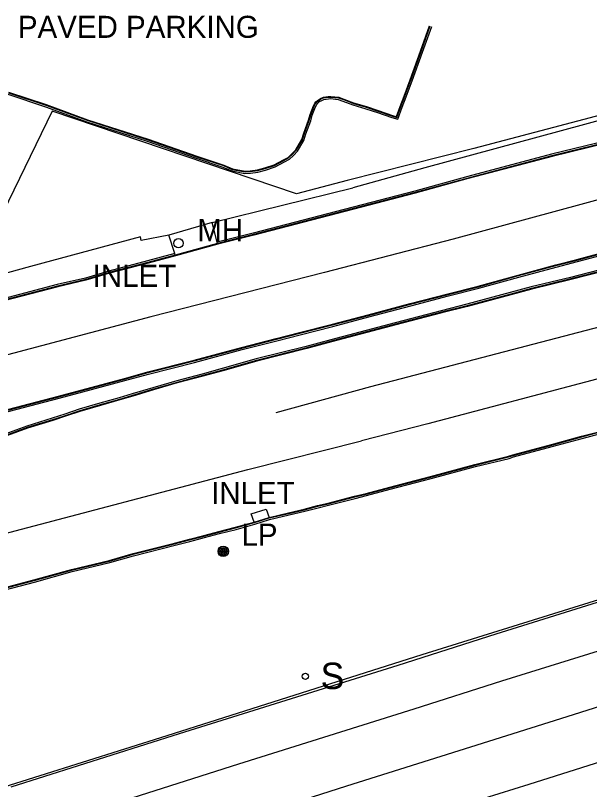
# Model space of a CAD drawing. Extents: x 368532 to 392481, y 10654822 to 10676899.
# Drawn here: x 391547 to 391677.1, y 10659287.4 to 10659462.9 of the extents above; entities that cross this region are included whole.
import ezdxf

# ---------------------------------------------------------------- set-up
doc = ezdxf.new("R2010")
doc.units = 0
for name, color, linetype in [('p_drainage inlet', 7, 'Continuous'), ('p_dtm sidewalk', 7, 'Continuous'), ('p_road - paved curb', 7, 'Continuous'), ('p_road general road feature', 7, 'Continuous'), ('p_road guard rails', 7, 'Continuous'), ('p_road paint stripe', 7, 'Continuous'), ('p_structure fence', 7, 'Continuous'), ('p_structure sign', 7, 'Continuous'), ('p_utility general pole', 7, 'Continuous'), ('p_utility_manhole', 7, 'Continuous')]:
    doc.layers.add(name, color=color, linetype=linetype)

msp = doc.modelspace()

# ---------------------------------------------------------------- linework, layer by layer
at = {"layer": 'p_drainage inlet'}
for p, q in [((391591.54, 10659416), (391581.77, 10659413.11)), ((391592.7, 10659411.56), (391591.54, 10659416)), ((391583.09, 10659408.92), (391581.77, 10659413.11)), ((391592.78, 10659411.22), (391583.18, 10659408.58)), ((391592.78, 10659411.22), (391592.7, 10659411.56)), ((391592.82, 10659411.07), (391592.78, 10659411.22)), ((391583.18, 10659408.58), (391583.09, 10659408.92)), ((391583.22, 10659408.44), (391583.18, 10659408.58)), ((391600.43, 10659349.9), (391603.8, 10659351)), ((391601.09, 10659348.05), (391600.43, 10659349.9)), ((391603.8, 10659351), (391604.47, 10659349.11))]:
    msp.add_line(p, q, dxfattribs=at)
at = {"layer": 'p_dtm sidewalk'}
for p, q in [((391683.84, 10659440.36), (391639.74, 10659428.35)), ((391639.74, 10659428.35), (391623.44, 10659423.88)), ((391591.54, 10659416), (391623.44, 10659423.88)), ((391575.32, 10659412.76), (391550.4, 10659406.04)), ((391575.47, 10659411.87), (391575.32, 10659412.76)), ((391581.77, 10659413.11), (391575.47, 10659411.87)), ((391550.4, 10659406.04), (391522.48, 10659398.5))]:
    msp.add_line(p, q, dxfattribs=at)
at = {"layer": 'p_road - paved curb'}
for p, q in [((391682.23, 10659434.82), (391668.51, 10659431.47)), ((391682.31, 10659434.49), (391668.59, 10659431.14)), ((391682.35, 10659434.34), (391668.63, 10659430.99)), ((391668.51, 10659431.47), (391649.49, 10659426.42)), ((391668.59, 10659431.14), (391649.58, 10659426.08)), ((391668.63, 10659430.99), (391649.62, 10659425.94)), ((391649.49, 10659426.42), (391637.49, 10659423.11)), ((391649.58, 10659426.08), (391637.58, 10659422.77)), ((391649.62, 10659425.94), (391637.62, 10659422.63)), ((391637.49, 10659423.11), (391621.51, 10659418.95)), ((391637.58, 10659422.77), (391621.6, 10659418.62)), ((391637.62, 10659422.63), (391621.64, 10659418.47)), ((391621.51, 10659418.95), (391600.88, 10659413.56)), ((391621.6, 10659418.62), (391600.96, 10659413.23)), ((391621.64, 10659418.47), (391601, 10659413.08)), ((391600.88, 10659413.56), (391592.7, 10659411.56)), ((391600.96, 10659413.23), (391592.78, 10659411.22)), ((391601, 10659413.08), (391592.82, 10659411.07)), ((391592.82, 10659411.07), (391583.22, 10659408.44)), ((391674.27, 10659407.61), (391682.56, 10659409.82)), ((391674.31, 10659407.46), (391682.6, 10659409.68)), ((391674.4, 10659407.13), (391682.69, 10659409.34)), ((391583.09, 10659408.92), (391576.92, 10659407.28)), ((391583.18, 10659408.58), (391577.01, 10659406.95)), ((391583.22, 10659408.44), (391577.05, 10659406.8)), ((391669.44, 10659406.36), (391674.27, 10659407.61)), ((391669.48, 10659406.21), (391674.31, 10659407.46)), ((391576.92, 10659407.28), (391568.15, 10659404.98)), ((391577.01, 10659406.95), (391568.25, 10659404.64)), ((391577.05, 10659406.8), (391568.29, 10659404.5)), ((391660.96, 10659404.07), (391669.44, 10659406.36)), ((391661, 10659403.93), (391669.48, 10659406.21)), ((391661.09, 10659403.59), (391669.57, 10659405.88)), ((391669.57, 10659405.88), (391674.4, 10659407.13)), ((391684.22, 10659406.5), (391672.8, 10659403.52)), ((391684.31, 10659406.17), (391672.88, 10659403.18)), ((391684.35, 10659406.02), (391672.92, 10659403.03)), ((391568.15, 10659404.98), (391562.83, 10659403.38)), ((391568.25, 10659404.64), (391562.92, 10659403.05)), ((391568.29, 10659404.5), (391562.96, 10659402.9)), ((391651.9, 10659401.57), (391660.96, 10659404.07)), ((391651.94, 10659401.43), (391661, 10659403.93)), ((391562.83, 10659403.38), (391556.42, 10659401.89)), ((391562.92, 10659403.05), (391556.5, 10659401.55)), ((391562.96, 10659402.9), (391556.54, 10659401.4)), ((391652.03, 10659401.09), (391661.09, 10659403.59)), ((391672.8, 10659403.52), (391663.88, 10659401.38)), ((391672.88, 10659403.18), (391663.96, 10659401.05)), ((391672.92, 10659403.03), (391664, 10659400.9)), ((391556.42, 10659401.89), (391544.22, 10659398.69)), ((391556.5, 10659401.55), (391544.31, 10659398.36)), ((391556.54, 10659401.4), (391544.35, 10659398.21)), ((391645.02, 10659399.81), (391651.9, 10659401.57)), ((391645.06, 10659399.66), (391651.94, 10659401.43)), ((391645.14, 10659399.33), (391652.03, 10659401.09)), ((391663.88, 10659401.38), (391659.15, 10659400.09)), ((391663.96, 10659401.05), (391659.24, 10659399.75)), ((391664, 10659400.9), (391659.28, 10659399.61)), ((391636.49, 10659397.59), (391645.02, 10659399.81)), ((391636.53, 10659397.44), (391645.06, 10659399.66)), ((391636.62, 10659397.11), (391645.14, 10659399.33)), ((391659.15, 10659400.09), (391649.29, 10659397.45)), ((391659.24, 10659399.75), (391649.38, 10659397.12)), ((391659.28, 10659399.61), (391649.42, 10659396.97)), ((391626.93, 10659395.07), (391636.49, 10659397.59)), ((391626.97, 10659394.92), (391636.53, 10659397.44)), ((391627.06, 10659394.59), (391636.62, 10659397.11)), ((391649.29, 10659397.45), (391643.5, 10659395.95)), ((391649.38, 10659397.12), (391643.59, 10659395.62)), ((391649.42, 10659396.97), (391643.63, 10659395.47)), ((391618.81, 10659392.91), (391626.93, 10659395.07)), ((391643.5, 10659395.95), (391633.07, 10659393.26)), ((391643.59, 10659395.62), (391633.16, 10659392.93)), ((391643.63, 10659395.47), (391633.2, 10659392.78)), ((391618.85, 10659392.76), (391626.97, 10659394.92)), ((391618.94, 10659392.43), (391627.06, 10659394.59)), ((391611.4, 10659391.01), (391618.81, 10659392.91)), ((391611.44, 10659390.86), (391618.85, 10659392.76)), ((391611.52, 10659390.53), (391618.94, 10659392.43)), ((391633.07, 10659393.26), (391618.48, 10659389.4)), ((391633.16, 10659392.93), (391618.57, 10659389.06)), ((391633.2, 10659392.78), (391618.61, 10659388.92)), ((391606.09, 10659389.65), (391611.4, 10659391.01)), ((391606.13, 10659389.5), (391611.44, 10659390.86)), ((391606.21, 10659389.17), (391611.52, 10659390.53)), ((391598.24, 10659387.65), (391606.09, 10659389.65)), ((391598.28, 10659387.5), (391606.13, 10659389.5)), ((391598.36, 10659387.17), (391606.21, 10659389.17)), ((391618.48, 10659389.4), (391612.9, 10659387.9)), ((391618.57, 10659389.06), (391612.99, 10659387.57)), ((391618.61, 10659388.92), (391613.03, 10659387.42)), ((391587.47, 10659384.75), (391598.24, 10659387.65)), ((391587.51, 10659384.6), (391598.28, 10659387.5)), ((391587.59, 10659384.27), (391598.36, 10659387.17)), ((391612.9, 10659387.9), (391601.54, 10659385.05)), ((391612.99, 10659387.57), (391601.63, 10659384.71)), ((391613.03, 10659387.42), (391601.67, 10659384.57)), ((391576.99, 10659382.08), (391587.47, 10659384.75)), ((391577.03, 10659381.93), (391587.51, 10659384.6)), ((391601.54, 10659385.05), (391593.85, 10659382.85)), ((391601.63, 10659384.71), (391593.94, 10659382.51)), ((391601.67, 10659384.57), (391593.98, 10659382.37)), ((391577.12, 10659381.6), (391587.59, 10659384.27)), ((391593.85, 10659382.85), (391589.33, 10659381.59)), ((391571.66, 10659380.62), (391576.99, 10659382.08)), ((391571.7, 10659380.48), (391577.03, 10659381.93)), ((391571.79, 10659380.14), (391577.12, 10659381.6)), ((391589.33, 10659381.59), (391583.52, 10659380.07)), ((391589.42, 10659381.26), (391583.61, 10659379.73)), ((391589.46, 10659381.11), (391583.65, 10659379.59)), ((391593.94, 10659382.51), (391589.42, 10659381.26)), ((391593.98, 10659382.37), (391589.46, 10659381.11)), ((391562.13, 10659378.05), (391571.66, 10659380.62)), ((391562.17, 10659377.91), (391571.7, 10659380.48)), ((391562.26, 10659377.57), (391571.79, 10659380.14)), ((391583.52, 10659380.07), (391578.14, 10659378.49)), ((391583.61, 10659379.73), (391578.24, 10659378.15)), ((391583.65, 10659379.59), (391578.28, 10659378.01)), ((391556.73, 10659376.59), (391562.13, 10659378.05)), ((391556.77, 10659376.45), (391562.17, 10659377.91)), ((391556.86, 10659376.11), (391562.26, 10659377.57)), ((391578.14, 10659378.49), (391573.42, 10659377.09)), ((391578.24, 10659378.15), (391573.52, 10659376.75)), ((391578.28, 10659378.01), (391573.56, 10659376.61)), ((391543.74, 10659373.21), (391556.73, 10659376.59)), ((391543.78, 10659373.06), (391556.77, 10659376.45)), ((391543.87, 10659372.73), (391556.86, 10659376.11)), ((391570.48, 10659376.21), (391566.09, 10659374.99)), ((391570.58, 10659375.87), (391566.19, 10659374.65)), ((391573.42, 10659377.09), (391570.48, 10659376.21)), ((391573.52, 10659376.75), (391570.58, 10659375.87)), ((391573.56, 10659376.61), (391570.62, 10659375.73)), ((391566.09, 10659374.99), (391561.43, 10659373.63)), ((391566.19, 10659374.65), (391561.53, 10659373.29)), ((391566.23, 10659374.51), (391561.58, 10659373.15)), ((391570.62, 10659375.73), (391566.23, 10659374.51)), ((391558.13, 10659372.5), (391555.27, 10659371.57)), ((391561.43, 10659373.63), (391558.13, 10659372.5)), ((391561.53, 10659373.29), (391558.24, 10659372.17)), ((391561.58, 10659373.15), (391558.29, 10659372.03)), ((391555.27, 10659371.57), (391549.53, 10659369.81)), ((391555.37, 10659371.23), (391549.64, 10659369.48)), ((391555.42, 10659371.09), (391549.69, 10659369.34)), ((391558.24, 10659372.17), (391555.37, 10659371.23)), ((391558.29, 10659372.03), (391555.42, 10659371.09)), ((391549.53, 10659369.81), (391540.71, 10659366.55)), ((391549.64, 10659369.48), (391540.83, 10659366.22)), ((391549.69, 10659369.34), (391540.88, 10659366.08)), ((391668.5, 10659365.64), (391675.32, 10659367.5)), ((391668.54, 10659365.5), (391675.36, 10659367.36)), ((391668.63, 10659365.16), (391675.45, 10659367.02)), ((391675.32, 10659367.5), (391679.22, 10659368.54)), ((391675.36, 10659367.36), (391679.26, 10659368.4)), ((391675.45, 10659367.02), (391679.35, 10659368.06)), ((391659.75, 10659363.3), (391668.5, 10659365.64)), ((391659.79, 10659363.16), (391668.54, 10659365.5)), ((391659.89, 10659362.82), (391668.63, 10659365.16)), ((391651.14, 10659361.1), (391658.74, 10659362.97)), ((391651.18, 10659360.95), (391658.78, 10659362.83)), ((391651.26, 10659360.62), (391658.88, 10659362.49)), ((391658.74, 10659362.97), (391659.75, 10659363.3)), ((391658.78, 10659362.83), (391659.79, 10659363.16)), ((391658.88, 10659362.49), (391659.89, 10659362.82)), ((391641.1, 10659358.4), (391651.14, 10659361.1)), ((391641.14, 10659358.25), (391651.18, 10659360.95)), ((391641.23, 10659357.92), (391651.26, 10659360.62)), ((391637.61, 10659357.5), (391641.1, 10659358.4)), ((391637.65, 10659357.35), (391641.14, 10659358.25)), ((391631.82, 10659355.96), (391637.61, 10659357.5)), ((391631.86, 10659355.81), (391637.65, 10659357.35)), ((391631.95, 10659355.48), (391637.74, 10659357.02)), ((391637.74, 10659357.02), (391641.23, 10659357.92)), ((391626.45, 10659354.55), (391631.82, 10659355.96)), ((391626.49, 10659354.4), (391631.86, 10659355.81)), ((391626.57, 10659354.07), (391631.95, 10659355.48)), ((391617.84, 10659352.34), (391623.86, 10659353.9)), ((391617.88, 10659352.19), (391623.9, 10659353.75)), ((391617.96, 10659351.85), (391623.98, 10659353.42)), ((391623.86, 10659353.9), (391626.45, 10659354.55)), ((391623.9, 10659353.75), (391626.49, 10659354.4)), ((391623.98, 10659353.42), (391626.57, 10659354.07)), ((391612.42, 10659351), (391615.48, 10659351.77)), ((391612.46, 10659350.85), (391615.52, 10659351.62)), ((391612.54, 10659350.51), (391615.6, 10659351.28)), ((391615.48, 10659351.77), (391617.84, 10659352.34)), ((391615.52, 10659351.62), (391617.88, 10659352.19)), ((391615.6, 10659351.28), (391617.96, 10659351.85)), ((391604.47, 10659349.11), (391608.89, 10659350.17)), ((391604.51, 10659348.97), (391608.92, 10659350.02)), ((391604.6, 10659348.63), (391609.01, 10659349.68)), ((391608.89, 10659350.17), (391612.42, 10659351)), ((391608.92, 10659350.02), (391612.46, 10659350.85)), ((391609.01, 10659349.68), (391612.54, 10659350.51)), ((391596.84, 10659346.87), (391601.09, 10659348.05)), ((391596.88, 10659346.73), (391601.13, 10659347.91)), ((391601.09, 10659348.05), (391604.47, 10659349.11)), ((391601.13, 10659347.91), (391604.51, 10659348.97)), ((391601.23, 10659347.57), (391604.6, 10659348.63)), ((391589.69, 10659345.02), (391593.1, 10659345.92)), ((391593.1, 10659345.92), (391596.84, 10659346.87)), ((391593.14, 10659345.77), (391596.88, 10659346.73)), ((391593.23, 10659345.44), (391596.97, 10659346.39)), ((391596.97, 10659346.39), (391601.23, 10659347.57)), ((391586.4, 10659344.14), (391589.69, 10659345.02)), ((391586.44, 10659343.99), (391589.73, 10659344.87)), ((391586.52, 10659343.66), (391589.82, 10659344.54)), ((391589.73, 10659344.87), (391593.14, 10659345.77)), ((391589.82, 10659344.54), (391593.23, 10659345.44)), ((391573.63, 10659340.88), (391583.02, 10659343.28)), ((391573.67, 10659340.74), (391583.06, 10659343.13)), ((391573.76, 10659340.4), (391583.14, 10659342.8)), ((391583.02, 10659343.28), (391586.4, 10659344.14)), ((391583.06, 10659343.13), (391586.44, 10659343.99)), ((391583.14, 10659342.8), (391586.52, 10659343.66)), ((391568.24, 10659339.34), (391573.63, 10659340.88)), ((391568.28, 10659339.19), (391573.67, 10659340.74)), ((391559.66, 10659337.28), (391568.24, 10659339.34)), ((391559.7, 10659337.13), (391568.28, 10659339.19)), ((391568.37, 10659338.86), (391573.76, 10659340.4)), ((391551.17, 10659334.92), (391559.66, 10659337.28)), ((391551.21, 10659334.78), (391559.7, 10659337.13)), ((391559.79, 10659336.8), (391568.37, 10659338.86)), ((391551.3, 10659334.44), (391559.79, 10659336.8)), ((391541.52, 10659332.41), (391551.17, 10659334.92)), ((391541.56, 10659332.26), (391551.21, 10659334.78)), ((391541.65, 10659331.93), (391551.3, 10659334.44)), ((391693.91, 10659334.59), (391655.86, 10659322.58)), ((391655.86, 10659322.58), (391633.63, 10659315.52)), ((391633.63, 10659315.52), (391584.06, 10659300)), ((391584.06, 10659300), (391545.89, 10659287.93))]:
    msp.add_line(p, q, dxfattribs=at)
at = {"layer": 'p_road general road feature'}
for p, q in [((391638.78, 10659454.83), (391640.86, 10659460.63)), ((391638.92, 10659454.78), (391641, 10659460.58)), ((391639.25, 10659454.66), (391641.33, 10659460.46)), ((391636.44, 10659448.32), (391638.78, 10659454.83)), ((391636.58, 10659448.27), (391638.92, 10659454.78)), ((391636.91, 10659448.15), (391639.25, 10659454.66)), ((391635.1, 10659444.67), (391636.44, 10659448.32)), ((391635.24, 10659444.62), (391636.58, 10659448.27)), ((391635.57, 10659444.49), (391636.91, 10659448.15)), ((391545.27, 10659445.1), (391553.75, 10659442.26)), ((391545.38, 10659445.43), (391553.87, 10659442.59)), ((391545.43, 10659445.57), (391553.92, 10659442.73)), ((391616.16, 10659444.13), (391616.77, 10659444.38)), ((391616.23, 10659444), (391616.81, 10659444.23)), ((391616.77, 10659444.38), (391617.85, 10659444.55)), ((391616.81, 10659444.23), (391617.87, 10659444.4)), ((391617.85, 10659444.55), (391618.43, 10659444.6)), ((391617.87, 10659444.4), (391618.43, 10659444.45)), ((391618.43, 10659444.6), (391620.26, 10659444.38)), ((391618.43, 10659444.45), (391620.23, 10659444.23)), ((391620.23, 10659444.23), (391621.33, 10659443.85)), ((391620.26, 10659444.38), (391621.38, 10659443.99)), ((391634.16, 10659442.33), (391635.1, 10659444.67)), ((391634.3, 10659442.28), (391635.24, 10659444.62)), ((391634.63, 10659442.15), (391635.57, 10659444.49)), ((391553.87, 10659442.59), (391563.23, 10659439.17)), ((391553.92, 10659442.73), (391563.28, 10659439.31)), ((391614.53, 10659442.44), (391614.87, 10659443.05)), ((391614.67, 10659442.38), (391615, 10659442.97)), ((391614.87, 10659443.05), (391615.08, 10659443.35)), ((391614.98, 10659442.23), (391615.29, 10659442.78)), ((391615, 10659442.97), (391615.19, 10659443.25)), ((391615.08, 10659443.35), (391615.64, 10659443.81)), ((391615.19, 10659443.25), (391615.73, 10659443.69)), ((391615.29, 10659442.78), (391615.45, 10659443.01)), ((391615.45, 10659443.01), (391615.93, 10659443.4)), ((391615.64, 10659443.81), (391616.16, 10659444.13)), ((391615.73, 10659443.69), (391616.23, 10659444)), ((391615.93, 10659443.4), (391616.39, 10659443.68)), ((391616.39, 10659443.68), (391616.91, 10659443.9)), ((391616.91, 10659443.9), (391617.91, 10659444.05)), ((391617.91, 10659444.05), (391618.42, 10659444.1)), ((391618.42, 10659444.1), (391620.15, 10659443.89)), ((391620.15, 10659443.89), (391621.21, 10659443.52)), ((391621.21, 10659443.52), (391623.46, 10659442.68)), ((391621.33, 10659443.85), (391623.57, 10659443.01)), ((391621.38, 10659443.99), (391623.62, 10659443.15)), ((391623.46, 10659442.68), (391626.4, 10659441.79)), ((391623.57, 10659443.01), (391626.5, 10659442.13)), ((391623.62, 10659443.15), (391626.55, 10659442.27)), ((391553.75, 10659442.26), (391563.12, 10659438.84)), ((391613.77, 10659440.48), (391614.53, 10659442.44)), ((391613.91, 10659440.43), (391614.67, 10659442.38)), ((391614.25, 10659440.33), (391614.98, 10659442.23)), ((391626.4, 10659441.79), (391629.03, 10659440.93)), ((391626.5, 10659442.13), (391629.14, 10659441.26)), ((391626.55, 10659442.27), (391629.19, 10659441.4)), ((391629.03, 10659440.93), (391632.31, 10659439.81)), ((391629.14, 10659441.26), (391632.42, 10659440.14)), ((391629.19, 10659441.4), (391632.47, 10659440.28)), ((391633.32, 10659440.01), (391634.16, 10659442.33)), ((391633.41, 10659439.82), (391634.3, 10659442.28)), ((391633.63, 10659439.39), (391634.63, 10659442.15)), ((391563.23, 10659439.17), (391576.97, 10659434.73)), ((391563.28, 10659439.31), (391577.02, 10659434.87)), ((391612.35, 10659436.28), (391613.44, 10659439.21)), ((391612.49, 10659436.23), (391613.58, 10659439.16)), ((391612.82, 10659436.12), (391613.92, 10659439.06)), ((391613.44, 10659439.21), (391613.77, 10659440.48)), ((391613.58, 10659439.16), (391613.91, 10659440.43)), ((391613.92, 10659439.06), (391614.25, 10659440.33)), ((391632.31, 10659439.81), (391633.63, 10659439.39)), ((391632.42, 10659440.14), (391633.41, 10659439.82)), ((391632.47, 10659440.28), (391633.32, 10659440.01)), ((391563.12, 10659438.84), (391576.86, 10659434.4)), ((391611.88, 10659434.8), (391612.35, 10659436.28)), ((391612.02, 10659434.74), (391612.49, 10659436.23)), ((391612.34, 10659434.59), (391612.82, 10659436.12)), ((391576.86, 10659434.4), (391587.9, 10659430.59)), ((391576.97, 10659434.73), (391588.01, 10659430.92)), ((391577.02, 10659434.87), (391588.06, 10659431.06)), ((391610.51, 10659432.49), (391611.88, 10659434.8)), ((391610.63, 10659432.4), (391612.02, 10659434.74)), ((391610.91, 10659432.19), (391612.34, 10659434.59)), ((391609.64, 10659431.56), (391610.51, 10659432.49)), ((391609.75, 10659431.45), (391610.63, 10659432.4)), ((391609.99, 10659431.21), (391610.91, 10659432.19)), ((391587.9, 10659430.59), (391594, 10659428.56)), ((391588.01, 10659430.92), (391594.13, 10659428.89)), ((391588.06, 10659431.06), (391594.18, 10659429.03)), ((391605.65, 10659429.09), (391607.75, 10659430.18)), ((391607.75, 10659430.18), (391608.77, 10659430.75)), ((391607.82, 10659430.05), (391608.86, 10659430.63)), ((391607.99, 10659429.74), (391609.07, 10659430.34)), ((391608.77, 10659430.75), (391609.64, 10659431.56)), ((391608.86, 10659430.63), (391609.75, 10659431.45)), ((391609.07, 10659430.34), (391609.99, 10659431.21)), ((391594, 10659428.56), (391595.99, 10659427.69)), ((391594.13, 10659428.89), (391596.1, 10659428.03)), ((391594.18, 10659429.03), (391596.14, 10659428.17)), ((391603.52, 10659428.37), (391605.65, 10659429.09)), ((391603.56, 10659428.23), (391605.71, 10659428.95)), ((391603.66, 10659427.89), (391605.85, 10659428.63)), ((391605.71, 10659428.95), (391607.82, 10659430.05)), ((391605.85, 10659428.63), (391607.99, 10659429.74)), ((391595.99, 10659427.69), (391599, 10659427.13)), ((391596.1, 10659428.03), (391599.02, 10659427.48)), ((391596.14, 10659428.17), (391599.03, 10659427.63)), ((391599, 10659427.13), (391600.23, 10659427.21)), ((391599.02, 10659427.48), (391600.2, 10659427.56)), ((391599.03, 10659427.63), (391600.18, 10659427.71)), ((391600.18, 10659427.71), (391601.84, 10659427.93)), ((391600.2, 10659427.56), (391601.87, 10659427.78)), ((391600.23, 10659427.21), (391601.94, 10659427.44)), ((391601.84, 10659427.93), (391603.52, 10659428.37)), ((391601.87, 10659427.78), (391603.56, 10659428.23)), ((391601.94, 10659427.44), (391603.66, 10659427.89))]:
    msp.add_line(p, q, dxfattribs=at)
at = {"layer": 'p_road guard rails'}
for p, q in [((391680.36, 10659330.77), (391639.07, 10659317.94)), ((391639.07, 10659317.94), (391581.25, 10659299.58)), ((391581.25, 10659299.58), (391499.32, 10659273.77))]:
    msp.add_line(p, q, dxfattribs=at)
at = {"layer": 'p_road paint stripe'}
for p, q in [((391684.98, 10659422.73), (391646.17, 10659412.21)), ((391646.17, 10659412.21), (391617.01, 10659404.66)), ((391617.01, 10659404.66), (391577.66, 10659394.57)), ((391692.68, 10659395.8), (391627.47, 10659378.7)), ((391577.66, 10659394.57), (391529.65, 10659381.86)), ((391678.77, 10659380.48), (391640.44, 10659370.36)), ((391627.47, 10659378.7), (391606.01, 10659372.84)), ((391640.44, 10659370.36), (391625.4, 10659366.46)), ((391599.65, 10659359.94), (391625.4, 10659366.46)), ((391523.1, 10659339.75), (391599.65, 10659359.94)), ((391685.64, 10659320.84), (391657.14, 10659311.94)), ((391657.14, 10659311.94), (391637.3, 10659305.62)), ((391698.03, 10659312.03), (391672, 10659303.9)), ((391637.3, 10659305.62), (391597.5, 10659293.12)), ((391672, 10659303.9), (391650.12, 10659296.96)), ((391650.12, 10659296.96), (391622.04, 10659288.13)), ((391691.09, 10659297.35), (391663.32, 10659288.52)), ((391597.5, 10659293.12), (391551.19, 10659278.41)), ((391622.04, 10659288.13), (391584.08, 10659276.08)), ((391663.32, 10659288.52), (391638.61, 10659280.86))]:
    msp.add_line(p, q, dxfattribs=at)
at = {"layer": 'p_structure fence'}
for p, q in [((391707.88, 10659447.84), (391650.86, 10659432.81)), ((391555.28, 10659441.24), (391537.12, 10659403.86)), ((391610.72, 10659422.52), (391555.28, 10659441.24)), ((391650.86, 10659432.81), (391622.14, 10659425.49)), ((391622.14, 10659425.49), (391610.72, 10659422.52))]:
    msp.add_line(p, q, dxfattribs=at)
at = {"layer": 'p_structure sign'}
msp.add_circle((391612.69, 10659313.06), 0.713, dxfattribs=at)
at = {"layer": 'p_utility general pole'}
for radius in [1.19, 0.901, 0.608, 0.337, 0.12]:
    msp.add_circle((391594.08, 10659341.4), radius, dxfattribs=at)
at = {"layer": 'p_utility_manhole'}
msp.add_circle((391583.93, 10659411.29), 1.05, dxfattribs=at)

# ---------------------------------------------------------------- texts
at = {"layer": 'p_drainage inlet'}
for p in [(391562.61, 10659401.39), (391589.47, 10659352.13)]:
    msp.add_text(' INLET', height=5, dxfattribs=at).set_placement(p)
at = {"layer": 'p_road general road feature'}
msp.add_text(' PAVED PARKING', height=5, dxfattribs=at).set_placement((391545.66, 10659457.87))
at = {"layer": 'p_structure sign'}
msp.add_text('S', height=6, dxfattribs=at).set_placement((391616.15, 10659310.16))
at = {"layer": 'p_utility general pole'}
msp.add_text('LP', height=5, dxfattribs=at).set_placement((391598.2, 10659342.69))
at = {"layer": 'p_utility_manhole'}
msp.add_text('MH', height=5, dxfattribs=at).set_placement((391588.2, 10659411.75))

doc.saveas('drawing.dxf')
